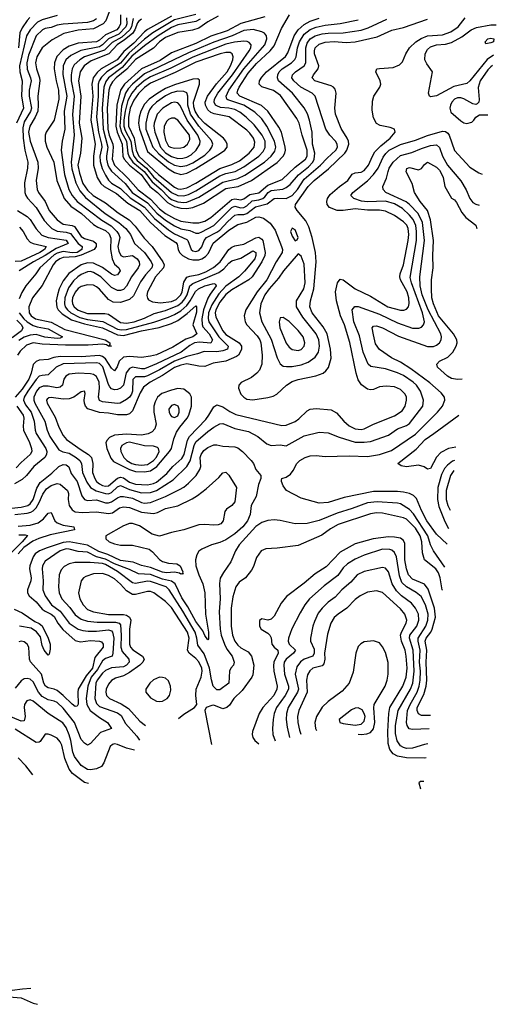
# Model space of a CAD drawing. Header units: inches. Extents: x 884549 to 1028252, y 526810 to 653624.
# Tile 593 of 656: x 995520 to 998687, y 539898 to 546437. Entities that reach past the tile are written whole.
import ezdxf

# ---------------------------------------------------------------- set-up
doc = ezdxf.new("R2010")
doc.units = ezdxf.units.IN
doc.header["$MEASUREMENT"] = 0
doc.layers.add('A9593', color=7, linetype='Continuous')
doc.layers.add('A9594', color=7, linetype='Continuous')

msp = doc.modelspace()

# ---------------------------------------------------------------- linework, layer by layer
at = {"layer": 'A9593', "color": 5}
for points, elevation in [([(995284.4, 540000), (995290, 539992.6), (995310, 539978.5), (995331.5, 539971.5), (995391.5, 539971.5), (995450, 539947.7), (995530, 539942.1), (995610, 539906), (995639.1, 539898.1)], 2320), ([(995432.9, 540000), (995470, 539992.2), (995539.5, 540000)], 2340)]:
    msp.add_lwpolyline(points, dxfattribs=dict(at, elevation=elevation))
at = {"layer": 'A9594', "color": 5}
for points, elevation in [([(996189.6, 546470), (996190.5, 546410), (996182.4, 546390), (996166.5, 546370), (996090, 546335.9), (996050, 546301.5), (996030, 546290.2), (995910, 546280.9), (995850, 546262.1), (995810, 546236.4), (995768, 546192), (995751.1, 546150), (995749.8, 546110.2), (995762.2, 546030), (995777.5, 545970), (995779.6, 545910), (995749.1, 545770.9), (995696.8, 545690), (995689.4, 545670.6), (995690.1, 545630), (995699.9, 545590), (995747.8, 545490), (995768.2, 545370), (995815.8, 545250), (995859.2, 545199.2), (995930.5, 545150.5), (996010, 545076.4), (996038.6, 545058.6), (996090, 545036.5), (996114.1, 545014.1), (996126.8, 544986.8), (996123, 544910), (996135.9, 544850), (996150, 544813.3), (996179.7, 544790), (996187.5, 544770), (996170, 544743.6), (996150, 544738.7), (996130, 544746.9), (996070, 544792.3), (996010, 544819.3), (995970, 544822), (995930, 544808.3), (995847.4, 544752.6), (995810, 544703.2), (995783.2, 544650), (995770.9, 544610), (995762.8, 544570), (995767.3, 544527.3), (995776.4, 544510), (995802.7, 544482.7), (995864.7, 544444.7), (995950, 544416.9), (996069.9, 544390.1), (996170, 544343.9), (996210, 544340.7), (996330, 544371.1), (996448.1, 544391.9), (996530, 544419.7), (996570, 544440.1), (996633.8, 544486.2), (996690, 544537.1), (996696.1, 544530), (996694.2, 544494.2), (996671.1, 544410), (996698.2, 544350), (996670.8, 544330), (996623.9, 544316.1), (996537.2, 544262.8), (996430, 544212.3), (996390, 544202), (996330, 544194.2), (996250, 544200.6), (996210, 544195.3), (996182.3, 544170), (996167.5, 544132.5), (996150, 544106), (996130, 544122.7), (996090, 544184.2), (996070, 544200.1), (996050, 544206), (995930, 544198.4), (995790, 544199.4), (995746.8, 544193.2), (995710, 544181), (995650, 544176.7), (995630, 544167.9), (995610, 544147.3), (995595.9, 544090), (995580.5, 544050), (995537.5, 543982.5), (995491.1, 543930)], 2120), ([(995770, 546464.6), (995670, 546435.4), (995639.9, 546420.1), (995589, 546370), (995565.1, 546330), (995519.6, 546130), (995520.5, 546090), (995536.6, 546030), (995532.5, 545932.5), (995546.1, 545850), (995500.3, 545750)], 2040), ([(996114.5, 546490), (996092.7, 546430), (996074.5, 546410), (996010, 546376.5), (995910, 546368), (995814.3, 546345.7), (995736.1, 546303.9), (995670.1, 546249.9), (995634, 546190), (995625.2, 546150), (995632.4, 546110), (995651.9, 546051.9), (995653.8, 546030), (995641.6, 545930), (995644.1, 545870), (995640.5, 545830), (995624.3, 545790), (995587.1, 545730), (995578.1, 545690), (995589.5, 545629.5), (995640.4, 545490), (995642.6, 545450), (995630.8, 545370), (995637.1, 545310), (995646.3, 545290), (995689.7, 545230), (995716.2, 545170), (995770, 545108.8), (995810, 545079), (995870, 545070.6), (995883.5, 545063.5), (995930, 544997.8), (995950, 544984.3), (996010, 544966.3), (996029.1, 544950), (996029.6, 544930), (996014.6, 544910), (995930, 544872.3), (995890, 544863.1), (995810, 544857.5), (995786.9, 544850), (995758.5, 544830), (995742.4, 544810), (995670, 544672.9), (995604.5, 544590), (995580.7, 544530), (995583.4, 544490), (995596.2, 544470), (995626.1, 544450), (995728.5, 544428.5), (995820, 544380), (996089.4, 544310), (996119.1, 544290), (996119.6, 544280.4), (996112, 544272), (996130.2, 544270), (996110, 544269.9), (996098.1, 544278.1), (996070, 544281.7), (995974.9, 544274.9), (995825.2, 544274.8), (995670, 544283.1), (995610, 544290.8), (995565.3, 544274.7), (995523.3, 544236.7), (995505.4, 544210)], 2080), ([(996690, 546472.1), (996550, 546436), (996406, 546350), (996350, 546308.8), (996244.7, 546215.3), (996190, 546149.2), (996099.7, 546090), (996064.1, 546055.9), (996047.7, 546030), (996041.4, 546010), (996041.2, 545930), (996031.3, 545790), (996044.2, 545690), (996064.4, 545610), (996065.4, 545590), (996053.2, 545530), (996055.6, 545495.6), (996069.1, 545449.1), (996090, 545404.6), (996110.5, 545370.5), (996130, 545351.3), (996190, 545315.8), (996253.3, 545253.3), (996350, 545192.5), (996416.7, 545116.7), (996510, 545040.5), (996550, 545015.4), (996630, 544977.6), (996637.5, 544970), (996659, 544910), (996670, 544901.8), (996690, 544898.4), (996710, 544904.4), (996730, 544927.8), (996747, 544970), (996761.6, 544990), (996830, 545025), (996850, 545039.8), (996902.7, 545097.3), (996950, 545139.2), (996970, 545143.8), (997010, 545142.7), (997030, 545150.5), (997086.2, 545193.8), (997165, 545215), (997210, 545248.9), (997230, 545252.8), (997290, 545249.5), (997330, 545269.1), (997366.8, 545310), (997410, 545378.2), (997519.7, 545470), (997562.9, 545517.1), (997621.5, 545570), (997631, 545590), (997629.6, 545610), (997618.2, 545630), (997579.9, 545670), (997554.3, 545710), (997484.2, 545930), (997464.1, 545950), (997388.4, 545988.4), (997342.7, 546030), (997329.3, 546050), (997332.5, 546070), (997352.5, 546090), (997409.3, 546130), (997421.7, 546150), (997420.5, 546250), (997430, 546281.1), (997450, 546309.7), (997482.7, 546330), (997530, 546342.9), (997570, 546348.4), (997669.9, 546350.1), (997790, 546368.6), (997836.1, 546383.9), (997959.2, 546440.8)], 2240), ([(997150, 546455.7), (996990, 546411.6), (996898, 546362), (996790, 546328.5), (996690, 546279), (996530, 546217.2), (996452.9, 546167.1), (996329.1, 546110), (996216.5, 546010), (996190, 545970), (996165.2, 545870), (996158.9, 545730), (996167.7, 545690), (996201.7, 545610), (996206.2, 545530), (996213.8, 545510), (996249, 545470), (996328.2, 545410), (996385.5, 545330), (996435.1, 545290), (996502.4, 545222.4), (996550, 545197.5), (996590, 545185.8), (996630, 545182.7), (996670, 545189.6), (996741.2, 545218.8), (996890, 545315.6), (996970.8, 545329.2), (997061.2, 545370), (997230, 545488.1), (997271.4, 545530), (997282.7, 545550), (997286.5, 545570), (997283.8, 545590), (997259.4, 545690), (997242.5, 545722.5), (997168.8, 545828.8), (997127.3, 545867.3), (996982.2, 545930), (996966, 545950), (996969, 545970), (996979.4, 545990), (997038.7, 546081.3), (997094.2, 546145.8), (997184.4, 546230), (997210, 546264.2), (997260.7, 546379.3), (997313, 546470)], 2320), ([(996230.3, 546450), (996233.3, 546410), (996226.6, 546390), (996179.4, 546340.6), (996110.4, 546310), (996070.5, 546269.5), (996050, 546257.6), (995927.7, 546232.3), (995860.7, 546199.3), (995826.9, 546170), (995809.5, 546130), (995806.8, 546073.2), (995834.1, 545930), (995815.9, 545830), (995820.8, 545710), (995801.8, 545630), (995796.6, 545570), (995817.9, 545410), (995846.8, 545310), (995868.5, 545268.5), (995901.4, 545230), (996065.8, 545105.8), (996127.1, 545067.1), (996165.1, 545030), (996179.4, 545010), (996184.7, 544990), (996173.1, 544930), (996179.3, 544899.3), (996191.7, 544871.7), (996210, 544861.7), (996270.2, 544870), (996301, 544850), (996314.3, 544830), (996316.8, 544810), (996308.2, 544790), (996263.7, 544730), (996230, 544666.3), (996210, 544645.8), (996190, 544638.3), (996170, 544638.6), (996130, 544658.4), (996058.7, 544730), (996010, 544759.1), (995990, 544763.8), (995970, 544762.3), (995930, 544745.8), (995905.9, 544730), (995877.3, 544702.7), (995844.5, 544655.5), (995819.4, 544590), (995817.3, 544550), (995823.5, 544530), (995837, 544510), (995859.5, 544490), (995920.4, 544460.4), (995970, 544446.7), (996072.2, 544432.2), (996170, 544382.1), (996197.3, 544377.3), (996230, 544379), (996412, 544428), (996510, 544461.7), (996550, 544480.2), (996590, 544504.6), (996630, 544538.8), (996653.8, 544570), (996689.1, 544630.9), (996709.1, 544650), (996750.4, 544670.4), (996810, 544684.4), (996820.8, 544680.8), (996826.8, 544670), (996785, 544615), (996771.3, 544588.7), (996741.2, 544510), (996729.6, 544449.6), (996732, 544412), (996738.1, 544398.1), (996778.5, 544350), (996800.8, 544310), (996790.3, 544289.7), (996715.9, 544295.9), (996682.3, 544290), (996650, 544272.5), (996593.4, 544230), (996430, 544150.5), (996350, 544118.5), (996330, 544117.8), (996270, 544128.7), (996250, 544121.2), (996228.9, 544091.1), (996210.1, 544009.9), (996190.1, 543989.9), (996170, 543981.8), (996150, 543979.9), (996130, 543985.9), (996118.8, 543998.8), (996110, 544014.6), (996072.3, 544132.3), (996050, 544153.5), (996030, 544158), (995808.8, 544151.2), (995762.7, 544130), (995710, 544077.7), (995670, 544075), (995650, 544068.6), (995630, 544048.3), (995573.9, 543970), (995550.1, 543930), (995546, 543910), (995558.2, 543878.2), (995596.6, 543830), (995615.6, 543770), (995623.6, 543710), (995630.5, 543690), (995693.9, 543590), (995700.4, 543570), (995699.1, 543550), (995687.4, 543530), (995613.8, 543470), (995565.3, 543410), (995536.4, 543383.6), (995485.5, 543354.5)], 2140), ([(995588.5, 546451.5), (995570, 546432), (995536, 546384), (995521.6, 546350), (995512.5, 546250)], 2020), ([(996030, 546442.4), (996010, 546429.9), (995970, 546419.5), (995810, 546407.8), (995770, 546400.8), (995730, 546384.8), (995690, 546377.6), (995672.6, 546370), (995629.2, 546330.8), (995578.4, 546201.6), (995567.4, 546150), (995569.6, 546109.6), (995592.7, 546050), (995595.9, 546030), (995584, 545970), (995582.5, 545930), (995598, 545850), (995592.8, 545827.2), (995550, 545759.6), (995541.1, 545718.9), (995543, 545650), (995555, 545570), (995574.1, 545490), (995572.4, 545450), (995553.3, 545353.3), (995554.6, 545290), (995561, 545270), (995572.8, 545252.8), (995630, 545189.5), (995684.1, 545104.1), (995713.1, 545070), (995734.8, 545050), (995770, 545031.7), (995830, 545025.9), (995857.3, 545017.3), (995910, 544950.7), (995935.8, 544930), (995933.7, 544910), (995901.5, 544890), (995870, 544889.1), (995810, 544896.6), (995770, 544886.4), (995750, 544875.6), (995654.7, 544790), (995627.7, 544750), (995561.4, 544670), (995533.9, 544626.1), (995517.1, 544582.9)], 2060), ([(996274.5, 546445.5), (996263, 546390), (996252.1, 546370), (996198.6, 546321.4), (996134.3, 546285.7), (996085, 546235), (995950, 546190), (995919.5, 546170), (995883.2, 546136.8), (995868.7, 546110), (995861.7, 546070), (995863.4, 546030), (995882.2, 545930), (995871.7, 545808.3), (995881.3, 545670), (995861.8, 545490), (995866.4, 545446.4), (995894.3, 545354.3), (995921, 545301), (995956.9, 545256.9), (996088.4, 545150), (996179.9, 545090), (996225, 545050), (996257.4, 545010), (996283.1, 544950), (996350.7, 544890.7), (996393.9, 544830), (996403.3, 544810), (996398.3, 544790), (996356.7, 544743.3), (996323.4, 544696.6), (996276.4, 544603.6), (996250, 544578.6), (996190, 544559.3), (996141.3, 544561.3), (996110, 544579.2), (996050, 544646.6), (996030, 544662.7), (996010, 544673.3), (995970, 544676.7), (995930, 544664.1), (995910, 544650.8), (995890, 544627.5), (995872.4, 544590), (995868.9, 544570), (995872.1, 544550), (995883.4, 544530), (995910, 544508), (995970, 544486.8), (996085.1, 544485.1), (996110, 544481), (996190, 544426.4), (996230, 544420.8), (996281.3, 544430), (996350, 544455.2), (996413.1, 544486.9), (996490, 544505.2), (996570, 544538.4), (996599, 544561), (996617.3, 544582.7), (996632.5, 544610), (996651.2, 544668.8), (996670, 544685.7), (996842.6, 544757.4), (996877.5, 544782.5), (996910, 544819.6), (996930, 544835), (996990, 544853.2), (997070, 544901), (997090.1, 544890), (997089.5, 544870), (997081.5, 544850), (997013.3, 544766.7), (996975.3, 544730), (996890, 544666.6), (996842.6, 544617.4), (996796.7, 544543.3), (996774.4, 544490), (996771.8, 544451.8), (996777.5, 544430), (996843, 544330), (996905, 544270), (996900.8, 544250), (996870, 544237.8), (996830, 544231.7), (996745.9, 544234.1), (996702.1, 544217.9), (996630, 544201), (996550, 544168.3), (996450, 544110.7), (996370, 544071.4), (996350, 544065), (996290, 544064.7), (996273, 544047), (996270.9, 543970), (996263.2, 543950), (996250, 543930.4), (996230, 543914.2), (996188.9, 543891.1), (996170, 543888.3), (996070, 543899.2), (996050, 543909.1), (996044.4, 543930), (996050.2, 543990), (996047.9, 544030), (996030, 544066.7), (996010, 544080.9), (995990, 544085.6), (995910, 544090.3), (995850, 544083.2), (995826.7, 544070), (995814.7, 544050), (995804.5, 544010), (995790, 543996.7), (995767, 543993), (995710, 544004), (995675.7, 544004.3), (995650, 543991.8), (995631.9, 543970), (995615.1, 543930), (995614.3, 543910), (995620.4, 543890), (995686.9, 543770), (995702.2, 543710), (995721.7, 543670), (995780.7, 543580.7), (995807.4, 543567.4), (995850, 543557.4), (995896.4, 543530), (995920.7, 543510), (995931.5, 543490), (995938.5, 543430), (995966.7, 543366.7), (995990.9, 543330.9), (996028.3, 543308.3), (996090, 543289.8), (996110, 543288.5), (996130, 543296.2), (996170, 543334.5), (996190, 543343.3), (996250, 543318), (996330, 543294.6), (996390, 543296.8), (996430, 543310), (996539.7, 543380.3), (996630, 543470.6), (996652.1, 543507.9), (996678.5, 543610), (996690, 543634.6), (996770, 543702.2), (996810, 543731.5), (996850, 543752.7), (996870, 543754.6), (996950, 543722.2), (997041.2, 543701.2), (997102, 543670), (997161.2, 543621.2), (997190, 543608.5), (997250, 543614.4), (997290, 543606.2), (997410, 543672.4), (997510, 543698), (997570, 543692.8), (997643.8, 543663.8), (997750, 543631.7), (997809.1, 543630.9), (997850, 543636.3), (997970, 543678.3), (998030, 543719.1), (998090, 543742), (998110, 543756.1), (998199.2, 543870), (998203, 543910), (998183.2, 543970), (998155.5, 544010), (998135, 544030), (998070, 544073.1), (998030, 544092.7), (997950, 544119.4), (997853.3, 544133.3), (997834.6, 544150), (997801.2, 544230), (997777.8, 544337.8), (997740.4, 544430), (997729.9, 544510), (997747.4, 544532.6), (997770, 544531.4), (997910, 544481.9), (998030, 544423.6), (998130, 544388.7), (998172.3, 544387.7), (998190, 544395.9), (998204.1, 544410), (998210.3, 544430), (998196.5, 544490), (998122.4, 544690), (998115.5, 544724.5), (998156.1, 544970), (998156.9, 545030), (998151.4, 545070), (998134.3, 545110), (998110, 545138.7), (998063.3, 545183.3), (998010, 545213.5), (997950, 545232.9), (997830, 545227.1), (997791.7, 545231.7), (997739.3, 545250), (997720.4, 545270), (997732.9, 545290), (997830, 545367.8), (997870, 545408), (997900.9, 545450), (997935, 545525), (997951.8, 545548.2), (997975.8, 545570), (998050, 545608.8), (998150, 545635.9), (998230, 545668.8), (998330, 545696.6), (998350, 545694.3), (998363.7, 545683.7), (998372.5, 545670), (998408.5, 545568.5), (998510, 545456.6), (998570, 545420.2), (998592.6, 545411.9)], 2160), ([(996330, 546441.2), (996311.8, 546428.2), (996303.6, 546416.4), (996285.3, 546370), (996270, 546345.8), (996217.6, 546302.4), (996167.9, 546270), (996112.1, 546210), (995996.4, 546163.6), (995948.1, 546130), (995922, 546090), (995911.6, 546030), (995926.4, 545930), (995915.3, 545750), (995933.2, 545650), (995923.5, 545550), (995907.5, 545470), (995917.1, 545417.1), (995940.3, 545350), (995970, 545303.9), (996009.5, 545269.5), (996090, 545221.5), (996175.3, 545155.3), (996247.7, 545107.7), (996286.8, 545066.8), (996346.4, 544986.4), (996399.5, 544930), (996472.3, 544830), (996480.1, 544810), (996476.7, 544790), (996421.7, 544730), (996368.7, 544630), (996365.7, 544605.7), (996368.7, 544588.7), (996377, 544577), (996403.1, 544563.1), (996456.4, 544556.4), (996530, 544565.2), (996561, 544579), (996591.4, 544610), (996599.5, 544630), (996610, 544692.9), (996630, 544726.7), (996650, 544734.5), (996710, 544745.2), (996756.6, 544763.4), (996808.6, 544791.4), (996851.2, 544828.8), (996910, 544910.5), (996930, 544926.7), (996950, 544934.8), (997010, 544946), (997090, 544987.7), (997110, 544992.2), (997130, 544980.4), (997135.6, 544970), (997151.7, 544890), (997148, 544870), (997129.6, 544830), (997064.1, 544730), (997042.2, 544710), (996930, 544643.2), (996890, 544612.1), (996850, 544560.6), (996823.5, 544510), (996819.4, 544490), (996822.5, 544462.5), (996870.4, 544370), (996890, 544346.6), (996979.3, 544290), (996995.1, 544270), (996994.6, 544250), (996985.9, 544230), (996974, 544210), (996960.8, 544199.2), (996890, 544169.5), (996805, 544155), (996750, 544133.6), (996710, 544136.3), (996630, 544151.9), (996590, 544143.1), (996550, 544127), (996470, 544073.4), (996386.6, 544030), (996343.2, 543996.8), (996321.8, 543958.2), (996270, 543839.8), (996250, 543819.4), (996230, 543813.1), (996170, 543812.5), (996110, 543824.8), (996050, 543827.3), (995973.3, 543853.3), (995958.1, 543870), (995950.9, 543890), (995948.9, 543911.1), (995955, 543955), (995950, 543971.1), (995930, 543965.6), (995880.9, 543930), (995850, 543919.2), (995810, 543916.2), (995730, 543927.8), (995714.2, 543925.8), (995703.3, 543916.7), (995699.7, 543910), (995704.1, 543890), (995756.7, 543796.7), (995780.1, 543730), (995810, 543675.1), (995832.5, 543650), (995930, 543579.5), (995978.6, 543550), (995997.4, 543530), (996007.4, 543490), (996005.2, 543430), (996018.7, 543390), (996030.8, 543370), (996050, 543353.6), (996070, 543344), (996090, 543339.5), (996110, 543342.2), (996170, 543393.1), (996190, 543399.9), (996210, 543393.6), (996250, 543365.2), (996290, 543351.4), (996370, 543348.8), (996410, 543356.8), (996430, 543366.7), (996497.3, 543422.7), (996538.3, 543470), (996597.8, 543522.2), (996613, 543550), (996636.1, 543643.9), (996648.1, 543670), (996757.1, 543782.9), (996778.1, 543810), (996810, 543866.8), (996830, 543880.1), (996870, 543866.9), (996915.5, 543835.5), (996956.1, 543816.1), (997262.5, 543742.5), (997290, 543745.1), (997350.5, 543769.5), (997374.5, 543785.5), (997430, 543838.5), (997450, 543850.1), (997490, 543854.2), (997590, 543846.3), (997625.5, 543825.5), (997674, 543770), (997710, 543739.5), (997750, 543720.9), (997790, 543715.9), (997810, 543719.8), (997870, 543750.1), (998010, 543806.1), (998060.8, 543839.2), (998081.1, 543870), (998091, 543911), (998089.2, 543930), (998080.2, 543950), (998050, 543980.6), (998010, 543999), (997956.1, 544003.9), (997910, 543998.3), (997870, 543982.2), (997850, 543979.5), (997830, 543983.4), (997791.9, 544011.9), (997770, 544046.2), (997756.6, 544090), (997714.1, 544294.1), (997677.2, 544410), (997652.2, 544470), (997625.4, 544570), (997619.1, 544630), (997631.1, 544690), (997650, 544712.9), (997670, 544710.2), (997748.9, 544648.9), (997850, 544600.7), (997966.7, 544530), (998051.1, 544508.9), (998072.2, 544507.8), (998090, 544514.3), (998102.4, 544530), (998108.7, 544551.3), (998106.5, 544590), (998094.6, 544630), (998050, 544710), (998045.1, 544730), (998047.6, 544750), (998070, 544810), (998102, 544970), (998106, 545010), (998102.2, 545050), (998092.3, 545072.3), (998070, 545095.2), (998010, 545136.3), (997950, 545164.8), (997910, 545172.4), (997830, 545171.9), (997750, 545180.7), (997670, 545170.5), (997630, 545170.6), (997578.1, 545190), (997563.6, 545210), (997560.9, 545230), (997565.3, 545250), (997583, 545277), (997644.4, 545330), (997701.4, 545370), (997730, 545412.1), (997750, 545420.3), (997790, 545423.8), (997810, 545436), (997838.6, 545470), (997863.4, 545530), (997880.5, 545559.5), (997919.7, 545600.3), (997981.9, 545650), (998015.1, 545690), (998010.9, 545710.9), (997981.7, 545721.7), (997915.1, 545735.1), (997890, 545747.3), (997870, 545784.5), (997863.1, 545836.9), (997864.1, 545895.9), (997873.6, 545930), (997913.3, 545990), (997918.7, 546010), (997915.3, 546030), (997886.3, 546090), (997890, 546104.7), (997894, 546110), (997910, 546113.4), (998001.3, 546118.7), (998043.8, 546136.2), (998063, 546157), (998085.8, 546210), (998109.9, 546250), (998151.6, 546290), (998187.5, 546312.5), (998230, 546329.7), (998330, 546337.5), (998384.4, 546355.6), (998432.3, 546390), (998480.2, 546450)], 2180), ([(996530, 546461.3), (996369, 546371), (996350, 546356.8), (996279.3, 546280.7), (996213.3, 546226.7), (996168.1, 546170), (996062.6, 546110), (996034.2, 546085.8), (996008, 546050), (995999.3, 546010), (996005.4, 545930), (995992.6, 545770), (996022, 545610), (996010.3, 545530), (996010.3, 545470.3), (996034.8, 545390), (996060.4, 545350), (996081.8, 545330), (996163.5, 545283.5), (996238.3, 545218.3), (996318.6, 545170), (996389.2, 545089.2), (996483.8, 545003.8), (996557.6, 544957.6), (996566.5, 544946.5), (996572.9, 544910), (996581.5, 544890), (996602.9, 544870), (996641, 544850), (996670, 544842.4), (996710, 544842.9), (996730.9, 544849.1), (996755.7, 544864.3), (996773.9, 544886.1), (996806.5, 544953.5), (996910, 545039.2), (996970, 545076.2), (997030, 545093.1), (997090, 545124.6), (997110, 545127.9), (997139.3, 545119.3), (997185.3, 545085.3), (997218.7, 545038.7), (997260.6, 544930), (997266.1, 544910), (997264.7, 544890), (997223.2, 544830), (997162.8, 544710), (997097.4, 544630), (997022.4, 544510), (997010.7, 544470), (997017.6, 544430), (997028.8, 544410), (997098, 544338), (997115, 544310), (997121.6, 544290), (997131.7, 544210), (997130.1, 544150), (997113.8, 544110), (997096.8, 544090), (997059.7, 544060.3), (996991.5, 544028.5), (996977, 544010), (996974.2, 543990), (996990.1, 543950), (997008.9, 543930), (997030, 543917.5), (997070, 543912.2), (997170, 543928.4), (997203.3, 543936.7), (997229.1, 543950.9), (997293.5, 544010), (997330, 544034), (997370, 544047), (997488.6, 544071.4), (997535.6, 544090), (997555.3, 544104.7), (997571.9, 544128.1), (997589, 544190), (997585.6, 544250), (997562.9, 544350), (997537.5, 544397.5), (997463.4, 544490), (997447.7, 544530), (997451.3, 544570), (997474.7, 544650), (997489.2, 544830), (997484.5, 544890), (997462.9, 544990), (997441.2, 545061.2), (997422.1, 545102.1), (997363.5, 545170), (997351.2, 545191.2), (997352.9, 545210), (997436.8, 545330), (997476.3, 545370), (997572.9, 545447.1), (997679.7, 545550), (997693.4, 545570), (997706, 545610), (997704.4, 545630), (997696.4, 545650), (997655.1, 545715.1), (997619.2, 545810), (997614.2, 545850), (997622.4, 545950), (997616.2, 545976.2), (997605.3, 545990), (997590, 545997.7), (997481.7, 546030), (997463.7, 546050), (997472.6, 546070), (997504.1, 546110), (997506.8, 546130), (997478.3, 546210), (997477.9, 546230), (997484.2, 546250), (997510, 546275), (997550, 546288.7), (997610, 546291.8), (997690, 546286.3), (997750, 546290.4), (997896.2, 546323.8), (997991.9, 546368.1), (998070, 546385.6), (998230, 546440.8)], 2220), ([(996719.3, 546440.7), (996690, 546424.4), (996570, 546402.8), (996530, 546385.2), (996440.2, 546330), (996350, 546262.9), (996266, 546194), (996200.4, 546119.6), (996111.1, 546050), (996093.3, 546026.7), (996079.3, 545990), (996068.2, 545848.2), (996074.6, 545710), (996107, 545590), (996096.3, 545530), (996096.8, 545510), (996107, 545470), (996117.1, 545450), (996131.5, 545431.5), (996221.9, 545350), (996267.5, 545290), (996370, 545220.5), (996431.9, 545151.9), (996490, 545106.6), (996550, 545067.5), (996590, 545048.7), (996650, 545036.3), (996690, 545020.1), (996710, 545019.7), (996730, 545028.8), (996810, 545070.1), (996930.4, 545189.6), (996950, 545198.2), (996990, 545188.3), (997010, 545189), (997030, 545201.8), (997064.9, 545235.1), (997110, 545241.5), (997135.8, 545250), (997150, 545260.4), (997172, 545290), (997190, 545303.3), (997268.7, 545311.3), (997290, 545321.8), (997316.6, 545343.4), (997372.5, 545407.5), (997439.9, 545460.1), (997466.9, 545490), (997476.4, 545510), (997480.1, 545550), (997466.5, 545610), (997462.7, 545690), (997446.4, 545770), (997432.7, 545812.7), (997411.4, 545851.4), (997332.7, 545950), (997240.4, 546030), (997234.2, 546050), (997235.2, 546070), (997244.6, 546090), (997264.5, 546110), (997325.6, 546150), (997347.6, 546172.4), (997356.3, 546190), (997366.5, 546250), (997378.8, 546290), (997410, 546339.9), (997449.1, 546370.9), (997490, 546386.9), (997550, 546400.5), (997648.9, 546411.1), (997770, 546437.1)], 2260), ([(996839.4, 546460.6), (996770, 546423.7), (996710, 546381.6), (996667.5, 546367.5), (996570, 546352.4), (996490, 546318.1), (996449.2, 546290), (996410, 546248.2), (996290, 546172.3), (996231.7, 546108.3), (996160.3, 546050), (996136.5, 546023.5), (996121.8, 545998.2), (996113.3, 545970), (996100.7, 545850), (996105.6, 545710), (996115.1, 545670), (996138.4, 545610), (996141.6, 545590), (996135.1, 545510), (996149.6, 545470), (996242.1, 545382.1), (996307.5, 545307.5), (996390, 545245.4), (996450, 545180.5), (996490, 545150.2), (996550, 545115.7), (996590, 545100), (996670, 545087.6), (996710, 545087.5), (996750, 545099.2), (996790, 545122.5), (996930, 545242.6), (996950, 545246.3), (996990, 545241.1), (997010, 545248), (997050, 545275.4), (997110, 545287.8), (997170, 545338.9), (997264.9, 545375.1), (997350, 545457.7), (997418.7, 545510), (997430.5, 545530), (997429.6, 545570), (997396, 545670), (997376.5, 545750), (997361.5, 545781.5), (997252.7, 545932.7), (997207.6, 545967.6), (997130, 545992.1), (997111.6, 546010), (997114.3, 546030), (997130, 546056.3), (997160.3, 546090), (997286.9, 546193.1), (997302.2, 546217.8), (997343.3, 546330), (997371.3, 546370), (997410, 546405), (997450, 546427), (997510, 546446.9)], 2280), ([(998667.4, 546201.1), (998626.9, 546173.1), (998510, 546031.4), (998490, 546014.3), (998405.6, 545994.4), (998290, 545930.9), (998250, 545925.6), (998242.7, 545930), (998236.9, 545950), (998263.6, 546090), (998224.9, 546144.9), (998212.8, 546170), (998214.2, 546210), (998230, 546239.1), (998250, 546255.8), (998290, 546269.6), (998350, 546274.2), (998390, 546285.5), (998457.5, 546322.5), (998519.3, 546370), (998554.3, 546385.7), (998650, 546402.7), (998686.8, 546403.8)], 2160), ([(998660.8, 546131.9), (998650, 546124.2), (998630, 546103.9), (998579.9, 546030), (998567.3, 545987.3), (998572.9, 545907.1), (998570.2, 545889.8), (998560.6, 545879.4), (998550, 545873), (998530, 545877.6), (998471.1, 545911.1), (998450, 545918.1), (998430, 545917.8), (998410, 545909.8), (998390.2, 545890), (998381.7, 545870), (998377.8, 545850), (998383.6, 545823.6), (998450, 545765.3), (998470, 545752.4), (998490, 545747.2), (998523.2, 545756.8), (998537.7, 545770), (998550, 545790.4), (998574.2, 545805.8), (998629.7, 545805.5)], 2180), ([(998359.3, 542954.6), (998290, 543020.2), (998226.2, 543110), (998190, 543176.5), (998156.3, 543256.3), (998136.5, 543276.5), (998110, 543289.6), (998070, 543300.3), (998030, 543303.6), (997870, 543303.7), (997675.3, 543264.7), (997570, 543230.7), (997510, 543227), (997390, 543258.9), (997292.7, 543310), (997270, 543341.2), (997259.7, 543370), (997260.5, 543379.5), (997262, 543390), (997290, 543399), (997320.4, 543419.6), (997337.7, 543442.3), (997362.4, 543490), (997382.6, 543510), (997416.3, 543530), (997450, 543541.6), (997490, 543543), (997550, 543535.5), (997710, 543541.4), (997830, 543535.9), (997910.3, 543549.7), (997990, 543576.6), (998150, 543683.4), (998297, 543830), (998328.5, 543870), (998345, 543910), (998342.3, 543930), (998320.1, 543960.1), (998245, 544025), (998118.5, 544118.5), (998050, 544163.2), (997990, 544192.1), (997910, 544247.5), (997885.2, 544285.2), (997870, 544343.7), (997862.4, 544390), (997870, 544401.1), (997890, 544402.9), (997930, 544390.6), (998036.3, 544336.3), (998230, 544267), (998270, 544267.4), (998290, 544275.4), (998309.5, 544290.5), (998321.2, 544310), (998322.5, 544330), (998317.3, 544350), (998233.4, 544510), (998194.6, 544610), (998180.5, 544670), (998178.7, 544730), (998209.1, 544970), (998197.1, 545090), (998167.4, 545150), (998109.6, 545210), (998086.9, 545226.9), (997953, 545290), (997934.3, 545310), (997934, 545330), (997956.4, 545383.6), (997967.6, 545430), (997974.9, 545450), (998001.6, 545490), (998050, 545536.2), (998125.2, 545554.8), (998190, 545582.6), (998250, 545601.6), (998290, 545605), (998308.7, 545588.7), (998328.7, 545530), (998362.9, 545470), (998450, 545367.7), (998487.5, 545307.5), (998510.1, 545250), (998530, 545223), (998550, 545212.4), (998573.1, 545205.3)], 2140), ([(998460.5, 544050.3), (998430, 544047.4), (998390, 544054.4), (998361.7, 544070), (998297, 544130), (998292, 544150), (998309.5, 544170), (998364.7, 544195.3), (998398, 544230), (998420.6, 544270), (998425.7, 544290), (998424.7, 544310), (998402.1, 544350), (998303.5, 544470), (998268.4, 544550), (998258.8, 544590), (998255.2, 544650), (998256.7, 544710), (998267.3, 544790), (998264.2, 544870), (998269.2, 544970), (998248.6, 545108.6), (998229.9, 545169.9), (998179.9, 545230), (998142.2, 545290), (998128.7, 545350), (998087.3, 545427.3), (998091.3, 545448.7), (998110, 545455.8), (998170, 545440.6), (998190.6, 545449.4), (998210, 545476.2), (998230, 545491.5), (998290, 545457.6), (998310, 545436.8), (998325, 545410), (998334.1, 545390), (998345.4, 545330), (998390, 545252), (998410, 545240.3), (998423.1, 545223.1), (998457.6, 545157.6), (998483.6, 545123.6), (998551.5, 545071.5), (998558.3, 545049.7)], 2120), ([(995506.3, 545170), (995570, 545130.1), (995589.5, 545110), (995630, 545047.4), (995667, 545007), (995710, 544990.1), (995830, 544973.1), (995842.3, 544950), (995761.9, 544918.1), (995690, 544870.5), (995611.3, 544830), (995517.1, 544770)], 2040), ([(995519.4, 545059.4), (995544.4, 545030), (995570, 544982.4), (995590, 544958.8), (995610, 544949.7), (995696.8, 544930), (995686.3, 544910), (995653.4, 544890), (995530, 544833.6), (995490, 544831.4)], 2020), ([(995501.4, 544441.4), (995533.6, 544410), (995542.3, 544390), (995532.3, 544370), (995470, 544324)], 2040), ([(995517.4, 544490), (995548.4, 544450), (995570, 544429.8), (995610, 544406.5), (995637.1, 544397.1), (995710, 544383.4), (995805, 544330), (995790, 544322.9), (995770, 544320.9), (995688.5, 544328.5), (995630, 544345.6), (995590, 544342.2), (995550, 544327.6), (995513.7, 544306.3)], 2060), ([(995500.8, 543870), (995544, 543810), (995548.2, 543790), (995543, 543737), (995545.9, 543710), (995586.2, 543630), (995598.5, 543590), (995600.1, 543570), (995590, 543548.8), (995530, 543497.4), (995498, 543462)], 2120), ([(998417.9, 543598.1), (998370, 543589.9), (998317.9, 543562.1), (998289, 543531), (998250, 543455.6), (998230, 543451.8), (998206.7, 543466.7), (998170, 543478), (998090, 543467.4), (998055, 543475), (998033.6, 543490), (998154.9, 543585.1), (998213.7, 543650), (998272, 543688), (998438, 543811.2)], 2120), ([(995466.4, 543193.6), (995530, 543198.6), (995573.7, 543210), (995590, 543221.4), (995610, 543249.6), (995634.9, 543325.1), (995657.2, 543362.8), (995735.1, 543424.9), (995781.1, 543470), (995810, 543482.7), (995830, 543480.8), (995847.7, 543467.7), (995863.1, 543423.1), (995901.6, 543370), (995934.1, 543274.1), (995950, 543249.5), (995970, 543243.3), (996030, 543247.3), (996090, 543228.5), (996110, 543227.6), (996130, 543234.8), (996170, 543262.1), (996190, 543270.4), (996210, 543271.1), (996270, 543259.7), (996330, 543230.4), (996350, 543226.6), (996390, 543230.8), (996488.6, 543271.4), (996583, 543317), (996610, 543331.8), (996641.9, 543358.1), (996691.8, 543410), (996716.8, 543450), (996723.2, 543470), (996718.6, 543530), (996725.2, 543550), (996744.4, 543575.6), (996770, 543596.3), (996810, 543614.2), (996830, 543614.7), (996870, 543605.1), (996950, 543600.9), (996970, 543593), (997000.2, 543570), (997059.3, 543510), (997072.7, 543490), (997089.3, 543450), (997123.5, 543410), (997123.2, 543390), (997106, 543350), (997091.7, 543270), (997058.5, 543210), (997051.6, 543150), (997033.5, 543110), (997003.6, 543070), (996950, 543022.6), (996890, 542982.3), (996850, 542965), (996795.5, 542950), (996730, 542921.7), (996710, 542906.6), (996697, 542883), (996689.5, 542850), (996690.6, 542810), (996710, 542750.3), (996736.2, 542690), (996751.2, 542630), (996755.1, 542490), (996774.4, 542370), (996774.5, 542325.5), (996770, 542318), (996750, 542346.9), (996738.2, 542378.2), (996690, 542441.4), (996638.5, 542538.5), (996598.4, 542598.4), (996553.1, 542690), (996530, 542709.1), (996470, 542722.1), (996390, 542752), (996310, 542755.9), (996250, 542786.1), (996150, 542824.1), (996090, 542854.8), (996030, 542870.8), (995970, 542899.8), (995910, 542905.5), (995850, 542921.3), (995830, 542922.4), (995789.5, 542910), (995690, 542840.6), (995672.5, 542810), (995669.6, 542790), (995677.5, 542710), (995674, 542650), (995690.1, 542610), (995732.1, 542550), (995790, 542509.2), (995850, 542429.7), (995910, 542390.1), (995940.2, 542380.2), (995976.4, 542376.4), (996030, 542375.8), (996110, 542384.6), (996130, 542377.4), (996136.5, 542370), (996144.9, 542330), (996139.9, 542230), (996135.1, 542210), (996090, 542194.2), (996070, 542180.1), (996037.7, 542122.3), (995995.5, 542070), (995973, 542010), (995961.8, 541930), (995967.2, 541890), (995989.3, 541849.3), (996050, 541801.9), (996103, 541770), (996130.2, 541729.8), (996057.2, 541702.8), (995990, 541630.9), (995970, 541619.7), (995950, 541631.9), (995930, 541656.2), (995884.8, 541770), (995810, 541865.4), (995770, 541901.9), (995750, 541911.4), (995710, 541920.1), (995670, 541942.3), (995646.3, 541970), (995610, 542040.2), (995590, 542056.7), (995570, 542061.1), (995550, 542059.2), (995530, 542046.7), (995490, 541998.1)], 2140), ([(998409.8, 543510.3), (998395.8, 543504.2), (998361.6, 543478.4), (998343, 543457), (998322.3, 543417.7), (998299.1, 543330), (998295.9, 543250), (998304.2, 543204.2), (998344.4, 543104.4), (998368.8, 543058.7)], 2140), ([(995488.4, 543151.6), (995570, 543159.2), (995594.3, 543165.7), (995610, 543174.5), (995630, 543195.9), (995650.6, 543230), (995674.6, 543285.4), (995699.5, 543320.5), (995730, 543343.4), (995770, 543357.5), (995790, 543352.8), (995837.3, 543310), (995843.7, 543290), (995841.9, 543250), (995849.4, 543210), (995870, 543181.4), (995890, 543168.8), (995936.1, 543163.9), (996030, 543169.5), (996110, 543156.9), (996137.2, 543162.8), (996184.1, 543195.9), (996210, 543203), (996250, 543197), (996330, 543166.7), (996410, 543157.6), (996436.3, 543163.7), (996490, 543191.7), (996570, 543209.2), (996665.4, 543254.6), (996702.5, 543277.5), (996758.5, 543321.5), (996844.3, 543395.7), (996870, 543428.2), (996890, 543432.4), (996910, 543412.2), (996961.1, 543330), (996950, 543234.7), (996930.1, 543209.9), (996893.5, 543186.5), (996882.6, 543170), (996871.3, 543110), (996856, 543090), (996838.2, 543081.8), (996810, 543079.8), (996750, 543085.2), (996710, 543082.1), (996610.8, 543049.2), (996530, 543031.9), (996450, 543006.5), (996400.2, 543020.2), (996315.5, 543075.5), (996270.3, 543090.3), (996250, 543090.7), (996210, 543075.7), (996093.3, 543010), (996092.3, 542990), (996115.8, 542970), (996150, 542955.9), (996190, 542947.2), (996270, 542947.1), (996379.7, 542919.7), (996402.8, 542902.8), (996450, 542852.3), (996470, 542839.9), (996510, 542828.4), (996563.6, 542823.6), (996587.4, 542810), (996605.3, 542770), (996602, 542762), (996605.4, 542754.6), (996598, 542758), (996590, 542754.7), (996581.7, 542761.7), (996550, 542768.7), (996496.2, 542763.8), (996470, 542767.5), (996390, 542797.9), (996330, 542812.6), (996273.6, 542833.6), (996190, 542845.3), (996105.6, 542885.6), (996045.4, 542905.4), (995970, 542947.5), (995850, 542969.4), (995810, 542964.8), (995702.5, 542930), (995651.4, 542910), (995624.3, 542890), (995610.1, 542870), (995587, 542810), (995586.2, 542790), (995597, 542730), (995594, 542710), (995572.1, 542650), (995573.3, 542630), (995584.2, 542610), (995630, 542571), (995670, 542522.9), (995689, 542509), (995730.1, 542490), (995750, 542474.1), (995774.7, 542430), (995808.1, 542388.1), (995890, 542313.3), (995924.9, 542304.9), (995990, 542314), (996050.4, 542310.4), (996064.9, 542304.9), (996076.1, 542290), (996074.4, 542270), (996018.6, 542201.4), (996004.5, 542130), (995961.3, 542078.7), (995909.7, 541990), (995905.9, 541970), (995909.4, 541890.6), (995902, 541878), (995890, 541876), (995870, 541890.4), (995809.5, 541950), (995770, 541981.8), (995750, 541991.7), (995710, 542000.4), (995691.3, 542011.3), (995681.9, 542030), (995665.8, 542090), (995593.1, 542173.1), (995586.3, 542190), (995581, 542270), (995570.6, 542290.6), (995550, 542304.5), (995530, 542309.9), (995513.9, 542306.1)], 2120), ([(998403.7, 543443.9), (998382.3, 543410), (998353.3, 543310), (998354.5, 543250), (998364, 543210), (998379.7, 543178.7)], 2160), ([(998345.5, 542802.1), (998270, 542909), (998250, 542949.8), (998232.1, 543010), (998135.8, 543155.8), (998110, 543183.8), (998050, 543221.4), (998030, 543227.2), (997894.9, 543234.9), (997830, 543227.4), (997730, 543190.3), (997630, 543159.9), (997510, 543110.8), (997430, 543091.7), (997350, 543088.2), (997250, 543111.8), (997210, 543116.4), (997170, 543111.8), (997130, 543098.5), (997090, 543071.2), (996978.3, 542950), (996954.6, 542910), (996923.8, 542836.2), (996873.8, 542766.2), (996852.1, 542727.9), (996847.7, 542692.3), (996852.4, 542590), (996845.1, 542505.1), (996851.2, 542390), (996859.3, 542350), (996880.3, 542290), (996897.5, 542257.5), (996932.2, 542210), (996945.4, 542170), (996940.2, 542150), (996922.8, 542130), (996913.5, 542110), (996910.9, 542030), (996850, 541985.6), (996830, 541985.9), (996806.8, 542010), (996793.8, 542053.8), (996780.4, 542130), (996745.8, 542225.8), (996703.7, 542283.7), (996698, 542330), (996686.3, 542370), (996604.8, 542510), (996512.7, 542650), (996494.2, 542670), (996390, 542706), (996370, 542707.3), (996290, 542693.2), (996270, 542697), (996170, 542772.4), (996090, 542818.4), (996070, 542825.2), (995987.8, 542832.2), (995887.9, 542832.1), (995850, 542824.4), (995815.1, 542804.9), (995795.7, 542784.3), (995782.1, 542750), (995778, 542670), (995783.3, 542630), (995800.1, 542590), (995853, 542533), (995890, 542484.1), (995930, 542456), (995970, 542442.5), (996035.1, 542435.1), (996156.5, 542436.5), (996181.9, 542430), (996190, 542418.2), (996195.3, 542350), (996191.5, 542270), (996202, 542242), (996245.1, 542190), (996246.9, 542170), (996229, 542150), (996210, 542138.7), (996130, 542132.8), (996090, 542114.5), (996070, 542096.6), (996034.9, 542050), (996026.4, 542030), (996019.1, 541930), (996030, 541895.7), (996050, 541876.3), (996170, 541833.7), (996195.7, 541815.7), (996223.4, 541763.4), (996299.1, 541679.1), (996316.6, 541652.3)], 2160), ([(995510, 543073.5), (995590, 543081.2), (995643.7, 543096.3), (995677.7, 543122.3), (995710, 543160.1), (995730, 543164.3), (995752.9, 543110), (995770, 543095.3), (995810, 543079.9), (995879.5, 543070), (995884.9, 543050), (995723.9, 543016.1), (995648.6, 542991.4), (995607, 542973), (995548.8, 542931.2), (995510.6, 542890)], 2080), ([(998328.2, 542648.1), (998327.6, 542650), (998314.5, 542730), (998303.1, 542763.1), (998284.2, 542790), (998210.5, 542850.5), (998195.7, 542895.7), (998191.7, 542970), (998182, 543010), (998150, 543059.8), (998090, 543119.4), (998069.1, 543129.1), (997930, 543160.1), (997890, 543161.3), (997850, 543155.5), (997635.7, 543084.3), (997584.9, 543055.1), (997527.2, 543012.8), (997370, 542944.7), (997230, 542926.5), (997156.1, 542923.9), (997124.2, 542910), (997094.4, 542865.6), (997073.9, 542806.1), (997059.7, 542780.3), (997019.7, 542730), (996979.4, 542700.6), (996956.4, 542670), (996935.6, 542604.4), (996925.3, 542530), (996924.6, 542410), (996933.5, 542350), (996950, 542310.2), (996970, 542282.5), (996990, 542265.9), (997038.5, 542238.5), (997060.4, 542210), (997076.5, 542150), (997070, 542085.1), (997063.5, 542070), (996998.1, 541981.9), (996943.9, 541930), (996914.4, 541885.6), (996897.5, 541870), (996870, 541860.8), (996810, 541884.8), (996796.4, 541883.6), (996759.1, 541870), (996750.4, 541850), (996794.1, 541624.1)], 2180), ([(995515.2, 543015.2), (995556.1, 543016.1), (995571.5, 543011.5), (995536.3, 542970), (995417.8, 542850)], 2060), ([(998249.1, 541817.1), (998190, 541815.9), (998170, 541826.8), (998161.1, 541850), (998161.9, 541870), (998204.7, 541955.3), (998219.8, 542010), (998225.4, 542050), (998220.8, 542170), (998225.3, 542250), (998214.5, 542310), (998220.9, 542330), (998250.7, 542369.3), (998260.9, 542390), (998282.8, 542470), (998276.5, 542530), (998234.7, 542654.7), (998210, 542687.5), (998130, 542721.3), (998103.2, 542750), (998089.5, 542789.5), (998079.8, 542850), (998079.5, 542959.5), (998070, 542979.3), (998050, 542993), (998010, 543001.4), (997970, 543002.5), (997868.5, 542990), (997750, 542956.6), (997650, 542899.9), (997556.1, 542803.9), (997482.8, 542757.2), (997410, 542694), (997292.6, 542607.4), (997257.2, 542562.8), (997210, 542475.4), (997190, 542456), (997170, 542449.7), (997130, 542457.6), (997112.5, 542447.5), (997114, 542410), (997125.4, 542390), (997170, 542362.5), (997182.5, 542350), (997190.9, 542330.9), (997195, 542290), (997210, 542270.1), (997234.6, 542250), (997237.3, 542230), (997209.8, 542170), (997206.3, 542146.3), (997208.7, 542110), (997230.5, 542010), (997228.3, 541990), (997209.6, 541950), (997135, 541870), (997110.6, 541830), (997067.2, 541710), (997065, 541690), (997069.2, 541670), (997083.5, 541650), (997108.2, 541628.1)], 2220), ([(998240.6, 541727), (998130, 541722.4), (998108.6, 541728.6), (998093.7, 541750), (998089.9, 541770), (998097.2, 541850), (998113.8, 541890), (998161.1, 541970), (998174.9, 542010), (998181.7, 542050), (998183.1, 542110), (998177.5, 542170), (998181.2, 542250), (998167.4, 542310), (998167.9, 542330), (998219.5, 542410), (998232.2, 542450), (998233.9, 542490), (998216.4, 542550), (998186.7, 542606.7), (998153.7, 542633.7), (998090, 542670.3), (998060.2, 542700.2), (998043.9, 542743.9), (998023.8, 542870), (998010, 542899.1), (997993.4, 542913.4), (997978.9, 542918.9), (997930, 542920.6), (997810, 542881.7), (997750, 542855.2), (997697.2, 542822.8), (997670, 542796.8), (997635, 542745), (997542.8, 542677.2), (997446.4, 542590), (997414.1, 542550), (997383.1, 542496.9), (997328, 542392), (997307.2, 542330), (997305.1, 542310), (997310.2, 542290), (997352.1, 542250), (997339.3, 542230), (997290.4, 542189.6), (997278.3, 542170), (997274.3, 542150), (997280.6, 542090), (997306.9, 542010), (997305.3, 541990), (997284.8, 541950), (997226.1, 541870), (997211.8, 541830), (997205.1, 541790), (997199.8, 541730), (997201.6, 541690), (997218.1, 541648.7)], 2240), ([(996070, 542759.5), (996010, 542757), (995959.9, 542740.1), (995944.2, 542730), (995928.5, 542710), (995911.7, 542630), (995920.4, 542590), (995941.8, 542550), (995970, 542520.4), (996010, 542504.3), (996110, 542486.1), (996210, 542485.9), (996230, 542481.7), (996249.5, 542470), (996258.8, 542450), (996249.4, 542390), (996250, 542289.1), (996257.5, 542270), (996271.9, 542251.9), (996336.8, 542210), (996347.7, 542190), (996338.9, 542170), (996319.7, 542150), (996250, 542101), (996210, 542080.4), (996156, 542064), (996130, 542048.1), (996110, 542023.2), (996094.9, 541990), (996093.1, 541970), (996098.1, 541950), (996116.8, 541930), (996193.9, 541893.9), (996243, 541863), (996318.8, 541778.8), (996356.3, 541750.4)], 2180), ([(996575.3, 541796.9), (996610, 541824.1), (996680.7, 541870), (996696.3, 541890), (996689.9, 541949.9), (996693.9, 541990), (996726.9, 542070), (996732.9, 542110), (996730, 542130.7), (996710, 542172), (996690, 542195.3), (996646.2, 542230), (996635.4, 542250), (996646.3, 542330), (996636.3, 542370), (996530, 542533.5), (996490, 542573.3), (996411.8, 542631.8), (996390, 542638.9), (996370, 542639.5), (996290, 542620.6), (996270, 542620.7), (996230, 542643.9), (996189.3, 542689.3), (996150, 542723), (996110, 542746.5), (996070, 542759.5)], 2180), ([(998231.2, 541627.3), (998210, 541623.9), (998130, 541599.5), (998090, 541597.8), (998070, 541603.1), (998050, 541615), (998027.7, 541647.7), (998017.2, 541697.2), (998017, 541750), (998034.1, 541850), (998117.3, 541990), (998132.4, 542030), (998140.3, 542110), (998133.4, 542250), (998109, 542330), (998111.9, 542350), (998157.9, 542410), (998172.9, 542450), (998169.5, 542490), (998149.4, 542530), (998122.5, 542562.5), (998057.7, 542610), (998024, 542644), (997993.9, 542690), (997970, 542771.1), (997950, 542795), (997930, 542799.5), (997810, 542772.8), (997763.2, 542750), (997719.3, 542700.7), (997660.9, 542650), (997617.2, 542602.8), (997570, 542568), (997528.8, 542530), (997504.3, 542495.7), (997479, 542441), (997467.9, 542410), (997452.5, 542330), (997453.1, 542310), (997476.5, 542256.5), (997477.8, 542230), (997467.1, 542210), (997410.8, 542189.2), (997386.5, 542173.5), (997361.1, 542138.9), (997350.1, 542089.9), (997373.7, 541990), (997366.9, 541970), (997303.9, 541870), (997292.6, 541830), (997291.6, 541790), (997297.9, 541737.9), (997312, 541671.1)], 2260), ([(998221.6, 541534.1), (998210, 541531.8), (998090, 541534.5), (998030, 541546.5), (998002.6, 541562.6), (997979.9, 541590), (997969.2, 541629.2), (997966.9, 541710), (997972.3, 541830), (997980.2, 541870), (998066.6, 542010), (998088.8, 542070), (998094.1, 542130), (998088.1, 542210), (998080.4, 542250), (998056.4, 542310), (998051.1, 542348.9), (998057.1, 542370), (998089, 542430), (998091.7, 542450), (998078.9, 542490), (998050, 542524.5), (997930, 542632.6), (997890, 542643.9), (997830, 542634.5), (997781.5, 542610), (997750, 542587.2), (997693.4, 542530), (997635.6, 542490), (997610, 542466.2), (997587.2, 542430), (997564.6, 542355.4), (997546.1, 542230), (997547.2, 542190), (997541, 542159), (997530, 542145), (997467.6, 542130), (997447.4, 542112.6), (997433.2, 542086.8), (997425.9, 542050), (997429.8, 541970), (997375.6, 541850), (997366.2, 541810), (997367.7, 541770), (997378.5, 541718.5), (997388.3, 541692.4)], 2280), ([(995482.9, 542522.9), (995537.3, 542497.3), (995620.8, 542440.8), (995650, 542428.2), (995670.9, 542410.9), (995710.1, 542330), (995722.7, 542290), (995722.6, 542257.4), (995716.2, 542223.8), (995710, 542217.4), (995682.7, 542250), (995670, 542280.4), (995658.8, 542338.8), (995632.7, 542372.7), (995596.4, 542396.4), (995520.3, 542410)], 2080), ([(997870, 542313), (997810, 542306.3), (997786.9, 542293.1), (997770, 542275.1), (997752.8, 542230), (997736.3, 542103.7), (997709.1, 542030.9), (997662.5, 541977.5), (997570, 541909.9), (997530, 541871.2), (997492.1, 541810), (997482, 541770), (997486.1, 541730), (997492.2, 541717.3)], 2320), ([(997770, 541692.6), (997790, 541689), (997825.9, 541694.1), (997850, 541704.2), (997871.7, 541728.3), (997880, 541770), (997872.9, 541867.1), (997875.9, 541890), (997947.4, 542010), (997961.3, 542050), (997968.9, 542090), (997967.4, 542167.4), (997950, 542234.2), (997930, 542273.1), (997910, 542298.8), (997870, 542313)], 2320), ([(996282.7, 541586.9), (996230, 541598.8), (996170, 541622.5), (996150, 541627.1), (996136.1, 541623.9), (996120.8, 541610), (996078.6, 541501.4), (996063.2, 541476.8), (996030, 541461.9), (995990, 541455.2), (995970, 541456.7), (995930, 541483.6), (995883.7, 541543.7), (995872.7, 541572.7), (995860.8, 541650), (995850, 541688), (995830, 541736), (995806.8, 541766.8), (995709.9, 541829.9), (995610, 541912.1), (995590, 541919.6), (995567.5, 541912.5), (995553.5, 541890), (995551.2, 541868.8), (995557.5, 541810), (995550, 541780.3), (995530, 541778.3), (995430, 541821.4)], 2160), ([(995977.4, 541365), (995950, 541371), (995871.5, 541430), (995850, 541459.1), (995819.8, 541530), (995799.7, 541619.7), (995790, 541640.7), (995770, 541665.2), (995730, 541686.5), (995710, 541692.8), (995690, 541691.1), (995656.3, 541643.7), (995650, 541638.7), (995630, 541637.8), (995490, 541724.8)], 2180), ([(995607.2, 541421), (995560.9, 541480.9), (995510, 541535.8)], 2220), ([(998205.5, 541376.9), (998182.8, 541377.2), (998173, 541370), (998182.6, 541329.9)], 2320), ([(995539.5, 540000), (995595.1, 540006.2)], 2340)]:
    msp.add_lwpolyline(points, dxfattribs=dict(at, elevation=elevation))
for points, elevation in [([(997071, 546371), (997010, 546365.4), (996931.9, 546330), (996810, 546288.3), (996642.1, 546217.9), (996350, 546077.5), (996269, 546010), (996241, 545979), (996223.2, 545950), (996196.1, 545863.9), (996185.5, 545730), (996197.1, 545690), (996229.4, 545630), (996239.1, 545550), (996246.7, 545526.7), (996272.9, 545490), (996348, 545430), (996400.2, 545360.2), (996461.1, 545310), (996510, 545257.7), (996530, 545244), (996570, 545228.5), (996610, 545223.5), (996630, 545225.5), (996710, 545258.5), (996870, 545357.8), (996970, 545381.8), (997016.1, 545403.9), (997145.8, 545490), (997192, 545530), (997216, 545564), (997221.7, 545590), (997212.8, 545630), (997163.4, 545730), (997130, 545778.3), (997081.9, 545821.9), (997008.6, 545868.6), (996904.2, 545904.2), (996897.1, 545910), (996892.5, 545930), (996909.6, 545970), (997009.7, 546110.3), (997148.3, 546270), (997162.9, 546310), (997159.9, 546330), (997147.1, 546347.1), (997130, 546357.5)], 2340), ([(997010, 546295.3), (996948.4, 546288.4), (996890, 546273.9), (996670, 546189.3), (996524.6, 546115.4), (996390, 546056.9), (996348.3, 546031.7), (996295.3, 545984.7), (996266.3, 545950), (996240, 545900), (996220.4, 545830), (996212.8, 545770), (996213, 545730), (996221.9, 545701.9), (996259, 545630), (996267, 545567), (996279.2, 545530), (996301.3, 545501.3), (996363.1, 545450), (996410, 545394.1), (996530, 545289.6), (996570, 545269.6), (996610, 545266.6), (996642.8, 545277.2), (996690, 545300.8), (996850, 545400.2), (996890, 545415.5), (996951.1, 545428.9), (997010, 545458.9), (997108.9, 545531.1), (997137.5, 545562.5), (997151, 545589), (997150.9, 545630), (997132.1, 545670), (997078, 545738), (997024.5, 545790), (996982.4, 545822.4), (996950, 545839.7), (996910, 545849), (996854.6, 545854.6), (996830, 545864.2), (996822.2, 545870), (996812.4, 545890), (996815.2, 545910), (996837, 545950), (996934.3, 546070), (997044.9, 546230), (997055.7, 546250), (997057.5, 546270), (997045.8, 546285.8), (997032.7, 546292.7)], 2360), ([(998616.4, 546276.4), (998611.8, 546290), (998630, 546310.2), (998650, 546313.4), (998671.3, 546310), (998668, 546290), (998650, 546283.5)], 2140), ([(996890, 546220.1), (996851.3, 546211.3), (996690, 546155.3), (996553.1, 546086.9), (996390, 546015.4), (996350, 545987.8), (996310, 545947.7), (996278, 545902), (996254.9, 545850), (996243.1, 545790), (996242.9, 545730), (996280, 545650), (996295, 545570), (996312.3, 545530), (996441.7, 545410), (996550, 545324.2), (996570, 545314.8), (996590, 545311.9), (996630, 545321.4), (996690, 545352.2), (996850, 545449.3), (996930, 545474.6), (996980, 545500), (997045.8, 545550), (997078.8, 545590), (997083.4, 545623.4), (997074.8, 545650), (997050, 545684.1), (997030, 545702.7), (996911.5, 545791.5), (996811.8, 545811.8), (996790, 545821.7), (996770, 545839.4), (996754, 545870), (996751.9, 545890), (996767.2, 545930), (996828.8, 546011.2), (996898.3, 546090), (996921.8, 546130), (996937.2, 546170), (996939.4, 546190), (996932.7, 546210), (996918.4, 546218.4)], 2380), ([(996703.9, 546043.9), (996670, 546041.1), (996550, 546004.3), (996490, 545980), (996437.7, 545950), (996381.3, 545910), (996350, 545875.7), (996324.6, 545830), (996314.2, 545790), (996310.7, 545750), (996316.9, 545710), (996370, 545560.9), (996510, 545447.5), (996550, 545422.7), (996590, 545409.8), (996630, 545418.1), (996690, 545448.3), (996855.2, 545550), (996884.2, 545570), (996898.3, 545590), (996898.2, 545610), (996890.4, 545630), (996874.6, 545650), (996750, 545746.7), (996710.4, 545790.4), (996685.8, 545830), (996677.5, 545857.5), (996675.7, 545890), (996716, 546010), (996715.4, 546035.4)], 2420), ([(996570, 545961.7), (996530, 545951.9), (996490, 545932.3), (996430.1, 545890), (996398.6, 545861.4), (996382.6, 545837.4), (996372, 545810), (996358.1, 545750), (996357.7, 545710), (996405.2, 545590), (996445.3, 545545.3), (996510, 545493.3), (996550, 545471.8), (996590, 545462.5), (996630, 545468.5), (996670, 545487.4), (996750, 545538.1), (996784.5, 545570), (996797.6, 545590), (996802.5, 545610), (996794.6, 545634.6), (996710, 545729), (996655.3, 545810), (996637.6, 545870), (996637.4, 545930), (996631.1, 545951.1), (996610, 545960.9)], 2440), ([(996550, 545888.5), (996530, 545885), (996470.7, 545850), (996434.6, 545810), (996414.4, 545750), (996412.2, 545730), (996418.5, 545690), (996456, 545590), (996490, 545552.1), (996530, 545528), (996570, 545516), (996603.5, 545516.5), (996630, 545523), (996660.1, 545539.9), (996692.6, 545570), (996718.1, 545610), (996720.4, 545630), (996704.4, 545670), (996632.5, 545770), (996586.7, 545866.7), (996570, 545884.3)], 2460), ([(996530, 545784.2), (996510, 545775.3), (996497.1, 545762.9), (996480.5, 545730), (996478.3, 545690), (996490, 545636.5), (996510, 545597), (996522.8, 545590), (996550, 545584.2), (996590, 545586.2), (996610, 545591.3), (996635.4, 545610), (996650, 545641.6), (996647.9, 545670), (996570, 545769.9), (996550, 545783)], 2480), ([(997330, 545052.4), (997320.3, 545030), (997330, 544999.3), (997350, 544968.4), (997364.1, 544975.9), (997369.4, 544990.6), (997350, 545041.6)], 2240), ([(997370, 544882), (997272.1, 544770), (997239.5, 544720.5), (997178.4, 544650), (997150, 544610), (997121.4, 544550), (997113.7, 544490), (997129.1, 544430), (997190, 544316.5), (997231.4, 544191.4), (997250.7, 544150.7), (997270, 544136.8), (997293.3, 544133.3), (997330, 544134.7), (997390, 544145.3), (997437.4, 544162.6), (997484.4, 544195.6), (997506.3, 544230), (997512.2, 544270), (997506.7, 544310), (997489.9, 544350), (997401.1, 544461.1), (997360.4, 544530), (997359.9, 544570), (997407.8, 544650), (997416.5, 544690), (997410, 544814.5), (997390, 544866)], 2240), ([(997270, 544459.7), (997250, 544458), (997243.5, 544430), (997248.6, 544391.4), (997290, 544289.2), (997310, 544261.8), (997330, 544246), (997370, 544239.5), (997390, 544246.4), (997411.1, 544268.9), (997415.4, 544290), (997403.8, 544330), (997370, 544373.2), (997310, 544432.2)], 2260), ([(996570, 543988.6), (996530, 543977.8), (996464.7, 543955.3), (996436.6, 543930), (996419.8, 543900.2), (996411.5, 543870), (996412.3, 543830), (996426.6, 543750), (996419, 543721), (996400.6, 543699.4), (996373.5, 543686.5), (996330, 543678.9), (996230, 543685), (996150, 543677.1), (996117, 543663), (996098.3, 543641.7), (996093.5, 543626.5), (996099.2, 543590), (996125.5, 543525.5), (996143.6, 543503.6), (996250, 543450.3), (996290, 543437.3), (996350, 543433.8), (996390, 543441.8), (996430.7, 543470), (996516.7, 543570), (996530, 543590.2), (996545.4, 543654.6), (996562.2, 543697.8), (996583.4, 543730), (996633.8, 543790), (996644.5, 543810), (996662.6, 543870), (996661.3, 543930), (996650, 543953.1), (996610, 543982.5)], 2220), ([(996550, 543881.8), (996530, 543875.3), (996512.1, 543850), (996512.8, 543830), (996522.3, 543810), (996530, 543801.2), (996550, 543794.3), (996570, 543805.9), (996580.8, 543830), (996581, 543850), (996573.3, 543870)], 2240), ([(996250, 543630.3), (996230, 543628), (996198.4, 543610), (996190.7, 543590), (996192.2, 543570), (996211.5, 543530), (996231.6, 543510), (996265.1, 543490), (996290, 543482.3), (996330, 543477.7), (996370, 543483.9), (996409.9, 543510), (996430, 543532.7), (996446.1, 543570), (996443.4, 543590), (996436.9, 543596.9), (996410, 543605.9), (996350, 543607.6)], 2240), ([(996450, 542069.9), (996410, 542051.9), (996384.4, 542030), (996358.3, 541990), (996358.6, 541970), (996390, 541934.3), (996430, 541910.7), (996450, 541908.6), (996470, 541910.7), (996500.8, 541930), (996515.1, 541950), (996524.7, 541984.7), (996523.4, 542010), (996510, 542046), (996490, 542063.2), (996470, 542069.1)], 2220), ([(997770, 541867.4), (997750, 541865.2), (997725.6, 541854.4), (997643.8, 541790), (997648.2, 541770), (997670, 541762.7), (997750, 541752.3), (997790, 541757.6), (997810, 541777.4), (997814.5, 541810), (997809.9, 541830), (997794.7, 541854.7)], 2340)]:
    msp.add_lwpolyline(points, close=True, dxfattribs=dict(at, elevation=elevation))

doc.saveas('drawing.dxf')
